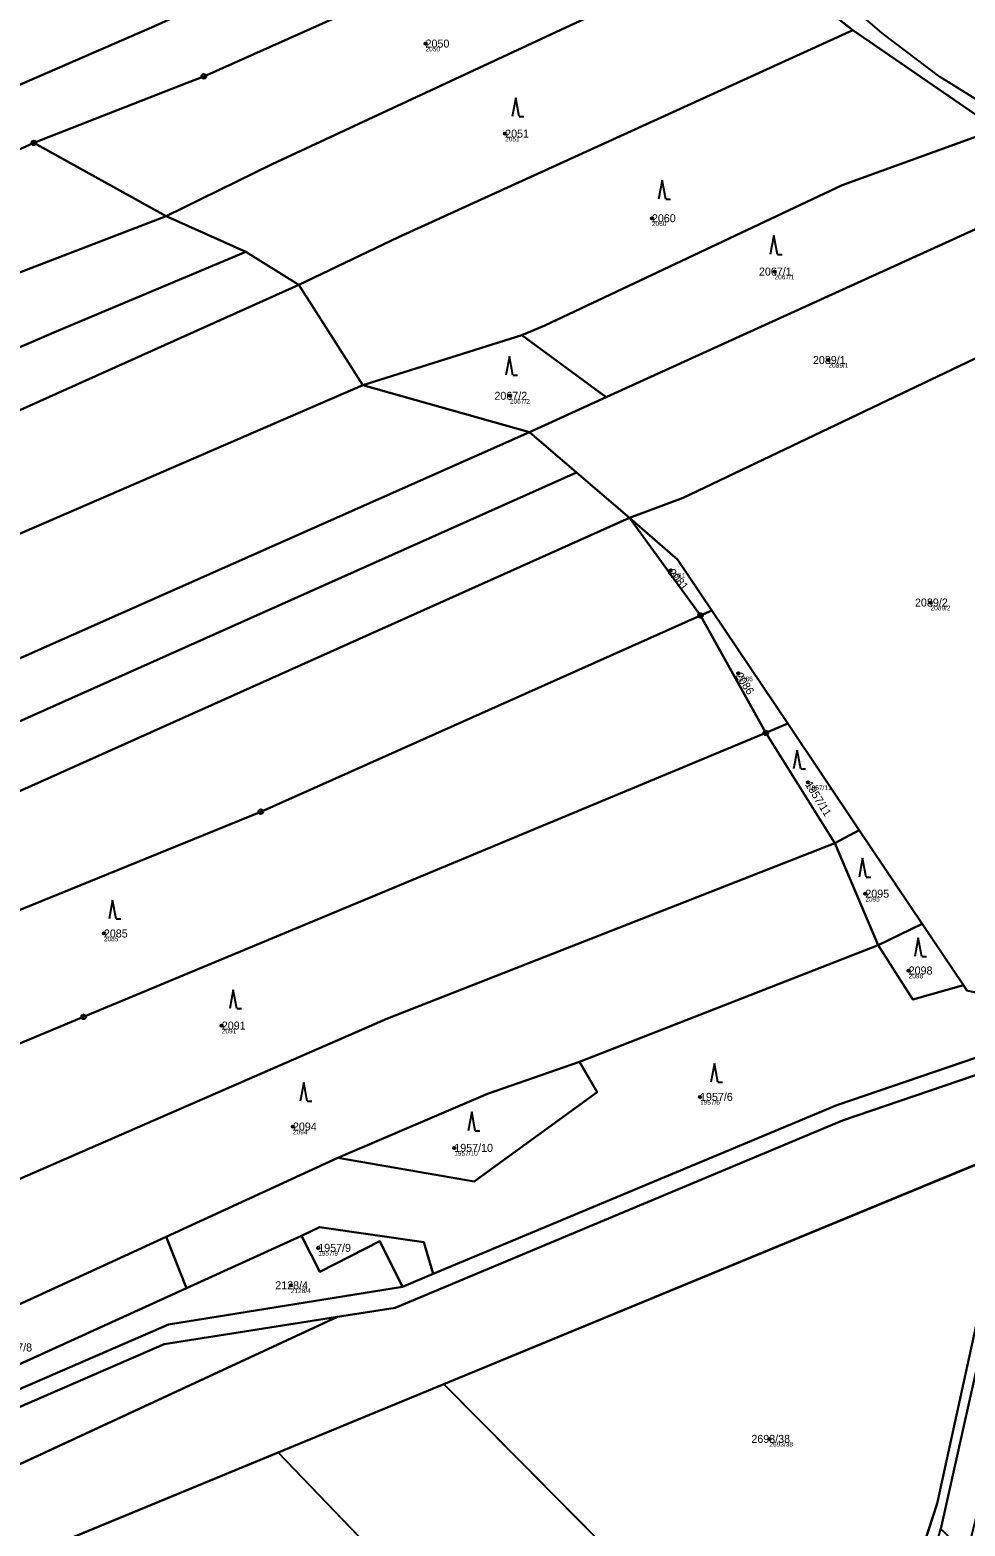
# Model space of a CAD drawing. Extents: x -761891 to -756141, y -1178507 to -1171885.
# Drawn here: x -757504 to -757305.4, y -1174721.1 to -1174403.3 of the extents above; entities that cross this region are included whole.
import ezdxf

# ---------------------------------------------------------------- set-up
doc = ezdxf.new("R2010")
doc.units = 0
for name, color, linetype in [('Definiční body', 7, 'Continuous'), ('Hranice parcel', 7, 'Continuous'), ('Parcelní čísla', 7, 'Continuous'), ('Polygon ku', 7, 'Continuous'), ('Polygon parcely', 7, 'Continuous'), ('Značky bodu BP', 7, 'Continuous'), ('Značky kultur', 7, 'Continuous')]:
    doc.layers.add(name, color=color, linetype=linetype)

msp = doc.modelspace()

# ---------------------------------------------------------------- linework, layer by layer
at = {"layer": 'Definiční body'}
for centre in [(-757419.97, -1174406.21), (-757403.07, -1174425.33), (-757371.91, -1174443.3), (-757345.87, -1174454.63), (-757334.42, -1174473.41), (-757402.05, -1174481.01), (-757367.92, -1174518.07), (-757312.74, -1174524.92), (-757353.56, -1174539.98), (-757338.75, -1174563.09), (-757326.6, -1174586.75), (-757488.27, -1174595.2), (-757317.39, -1174603.07), (-757463.23, -1174614.76), (-757361.69, -1174629.9), (-757448.13, -1174636.2), (-757413.87, -1174640.73), (-757442.76, -1174661.96), (-757448.57, -1174669.91), (-757346.95, -1174702.53)]:
    msp.add_circle(centre, 0.25, dxfattribs=at)
at = {"layer": 'Hranice parcel'}
for p, q in [((-757329.22, -1174403.34), (-757298.7, -1174424.41)), ((-757294.85, -1174423.17), (-757310.77, -1174413.26)), ((-757475.03, -1174442.84), (-757503.13, -1174427.3)), ((-757475.03, -1174442.84), (-757458.15, -1174450.46)), ((-757458.15, -1174450.46), (-757446.9, -1174457.47)), ((-757446.9, -1174457.47), (-757433.26, -1174478.72)), ((-757278.76, -1174461.42), (-757365.25, -1174502.7)), ((-757433.26, -1174478.72), (-757399.5, -1174468.1)), ((-757399.5, -1174468.1), (-757381.62, -1174481.31)), ((-757397.9, -1174488.71), (-757433.26, -1174478.72)), ((-757381.62, -1174481.31), (-757397.9, -1174488.71)), ((-757387.9, -1174497.31), (-757397.9, -1174488.71)), ((-757376.7, -1174506.94), (-757387.9, -1174497.31)), ((-757365.25, -1174502.7), (-757376.7, -1174506.94)), ((-757376.7, -1174506.94), (-757361.59, -1174527.65)), ((-757361.59, -1174527.65), (-757359.16, -1174526.61)), ((-757347.75, -1174552.61), (-757361.59, -1174527.65)), ((-757343.07, -1174550.61), (-757359.16, -1174526.61)), ((-757343.07, -1174550.61), (-757347.75, -1174552.61)), ((-757327.87, -1174573.27), (-757343.07, -1174550.61)), ((-757347.75, -1174552.61), (-757333.1, -1174576.04)), ((-757333.1, -1174576.04), (-757327.87, -1174573.27)), ((-757314.55, -1174593.13), (-757327.87, -1174573.27)), ((-757323.89, -1174597.68), (-757333.1, -1174576.04)), ((-757323.89, -1174597.68), (-757314.55, -1174593.13)), ((-757305.78, -1174606.21), (-757314.55, -1174593.13)), ((-757323.89, -1174597.68), (-757387.26, -1174622.49)), ((-757305.05, -1174607.29), (-757305.78, -1174606.21)), ((-757438.59, -1174642.88), (-757475.02, -1174659.61)), ((-757416.09, -1174690.9), (-757295.79, -1174641.25)), ((-757470.72, -1174670.54), (-757446.31, -1174659.44)), ((-757475.02, -1174659.61), (-757558.4, -1174697.92)), ((-757475.02, -1174659.61), (-757470.72, -1174670.54)), ((-757424.85, -1174670.22), (-757418.37, -1174667.51)), ((-757298.5, -1174667.87), (-757310.55, -1174721.65)), ((-757541.97, -1174702.93), (-757470.72, -1174670.54)), ((-757530.17, -1174719.02), (-757438.65, -1174676.61)), ((-757451.29, -1174705.42), (-757416.09, -1174690.9)), ((-757416.09, -1174690.9), (-757329.67, -1174778.07)), ((-757528.71, -1174737.37), (-757451.29, -1174705.42)), ((-757451.29, -1174705.42), (-757344.96, -1174816.05))]:
    msp.add_line(p, q, dxfattribs=at)
for points in [[(-757383.39, -1174359.89), (-757384.87, -1174360.55), (-757478.16, -1174402.78), (-757481.26, -1174404.13), (-757512.91, -1174417.9), (-757587.45, -1174452.21), (-757645.55, -1174478.95), (-757724.49, -1174512.85), (-757791.19, -1174541.49)], [(-757503.13, -1174427.3), (-757470.6, -1174414.56), (-757467.05, -1174413.17), (-757370.83, -1174370.15)], [(-757475.03, -1174442.84), (-757452.51, -1174431.82), (-757352.43, -1174385.18)], [(-757352.43, -1174385.18), (-757339.07, -1174395.63), (-757329.22, -1174403.34)], [(-757310.77, -1174413.26), (-757323.05, -1174404), (-757332.15, -1174396.1), (-757346.66, -1174384.73)], [(-757446.9, -1174457.47), (-757425.74, -1174447.29), (-757329.22, -1174403.34)], [(-757399.5, -1174468.1), (-757394.68, -1174466.06), (-757331.49, -1174436.25), (-757298.7, -1174424.41)], [(-757787.94, -1174557.17), (-757717.85, -1174525.29), (-757642.3, -1174490.93), (-757572.72, -1174459.12), (-757503.13, -1174427.3)], [(-757291.49, -1174440.29), (-757380.71, -1174480.89), (-757381.62, -1174481.31)], [(-757779.11, -1174576.43), (-757644.4, -1174517.03), (-757520.05, -1174460.13), (-757475.03, -1174442.84)], [(-757774.07, -1174590.37), (-757661.58, -1174538.91), (-757567.65, -1174497.23), (-757497.93, -1174467.16), (-757458.15, -1174450.46)], [(-757774.15, -1174606.71), (-757658.65, -1174551.41), (-757613.38, -1174532.23), (-757446.9, -1174457.47)], [(-757743.5, -1174615.68), (-757536.97, -1174523.64), (-757433.26, -1174478.72)], [(-757716.05, -1174625.07), (-757558.95, -1174560.18), (-757397.9, -1174488.71)], [(-757702.82, -1174632.65), (-757576.98, -1174581.74), (-757387.9, -1174497.31)], [(-757686.96, -1174641.73), (-757561.03, -1174589.57), (-757376.7, -1174506.94)], [(-757359.16, -1174526.61), (-757366.44, -1174515.76), (-757376.7, -1174506.94)], [(-757361.59, -1174527.65), (-757454.97, -1174569.33), (-757584.07, -1174621.86), (-757665.29, -1174654.14)], [(-757632.56, -1174671.28), (-757492.58, -1174612.93), (-757347.75, -1174552.61)], [(-757595.96, -1174686.46), (-757428.02, -1174613.29), (-757333.1, -1174576.04)], [(-757305.78, -1174606.21), (-757316.5, -1174609.22), (-757323.89, -1174597.68)], [(-757418.37, -1174667.51), (-757332.66, -1174631.63), (-757291.17, -1174617.5), (-757293.54, -1174609.9)], [(-757438.65, -1174676.61), (-757426.45, -1174674.68), (-757331.41, -1174634.9), (-757291.35, -1174621.26), (-757287.99, -1174621.52)], [(-757387.26, -1174622.49), (-757406.81, -1174629.24), (-757438.59, -1174642.88)], [(-757387.26, -1174622.49), (-757383.56, -1174628.88), (-757409.63, -1174647.86), (-757438.59, -1174642.88)], [(-757329.67, -1174778.07), (-757328.15, -1174768.04), (-757311.35, -1174716.27), (-757299.41, -1174661.64), (-757296.34, -1174649.25), (-757297.17, -1174646.29), (-757295.79, -1174641.25)], [(-757446.31, -1174659.44), (-757442.48, -1174657.59), (-757420.33, -1174660.78), (-757418.37, -1174667.51)], [(-757446.31, -1174659.44), (-757442.4, -1174667.06), (-757429.67, -1174660.51), (-757424.85, -1174670.22)], [(-757424.85, -1174670.22), (-757474.54, -1174678.23), (-757519.61, -1174697.76), (-757540.11, -1174704.65), (-757557.65, -1174702.02), (-757586.68, -1174693.2)], [(-757438.65, -1174676.61), (-757475.44, -1174682.43), (-757518.22, -1174700.97), (-757534.02, -1174707.03), (-757540.63, -1174708.11)]]:
    msp.add_lwpolyline(points, dxfattribs=at)
at = {"layer": 'Polygon ku'}
msp.add_lwpolyline([(-757170.18, -1174492.57), (-757184.2, -1174485.59), (-757190.48, -1174482.46), (-757218.1, -1174468.7), (-757235.24, -1174458.68), (-757273.44, -1174436.33), (-757277.53, -1174433.94), (-757294.85, -1174423.17), (-757310.77, -1174413.26), (-757323.05, -1174404), (-757332.15, -1174396.1), (-757346.66, -1174384.73), (-757349.36, -1174382.52), (-757387.24, -1174351.61), (-757406.52, -1174335.88), (-757425.54, -1174320.36), (-757460.55, -1174291.8), (-757479.3, -1174276.5), (-757483.33, -1174272.84), (-757502.81, -1174255.14), (-757526.65, -1174233.48)], dxfattribs=at)
at = {"layer": 'Polygon parcely'}
for points in [[(-757839.4, -1174560.18), (-757791.19, -1174541.49), (-757724.49, -1174512.85), (-757645.55, -1174478.95), (-757587.45, -1174452.21), (-757512.91, -1174417.9), (-757481.26, -1174404.13), (-757478.16, -1174402.78), (-757384.87, -1174360.55), (-757383.39, -1174359.89), (-757393.19, -1174351.46), (-757494.69, -1174396.51), (-757523.51, -1174406.2), (-757668.56, -1174474.18), (-757834.64, -1174544.42), (-757834.87, -1174545.19)], [(-757481.26, -1174404.13), (-757512.91, -1174417.9), (-757587.45, -1174452.21), (-757645.55, -1174478.95), (-757724.49, -1174512.85), (-757791.19, -1174541.49), (-757839.4, -1174560.18), (-757844.17, -1174575.94), (-757787.94, -1174557.17), (-757717.85, -1174525.29), (-757642.3, -1174490.93), (-757572.72, -1174459.12), (-757503.13, -1174427.3), (-757470.6, -1174414.56), (-757467.05, -1174413.17), (-757370.83, -1174370.15), (-757383.39, -1174359.89), (-757384.87, -1174360.55), (-757478.16, -1174402.78)], [(-757452.51, -1174431.82), (-757352.43, -1174385.18), (-757370.83, -1174370.15), (-757467.05, -1174413.17), (-757470.6, -1174414.56), (-757503.13, -1174427.3), (-757475.03, -1174442.84)], [(-757329.22, -1174403.34), (-757339.07, -1174395.63), (-757352.43, -1174385.18), (-757452.51, -1174431.82), (-757475.03, -1174442.84), (-757458.15, -1174450.46), (-757446.9, -1174457.47), (-757425.74, -1174447.29)], [(-757399.5, -1174468.1), (-757394.68, -1174466.06), (-757331.49, -1174436.25), (-757298.7, -1174424.41), (-757329.22, -1174403.34), (-757425.74, -1174447.29), (-757446.9, -1174457.47), (-757433.26, -1174478.72)], [(-757381.62, -1174481.31), (-757380.71, -1174480.89), (-757291.49, -1174440.29), (-757284.26, -1174437), (-757281.31, -1174435.66), (-757298.7, -1174424.41), (-757331.49, -1174436.25), (-757394.68, -1174466.06), (-757399.5, -1174468.1)], [(-757475.03, -1174442.84), (-757503.13, -1174427.3), (-757572.72, -1174459.12), (-757642.3, -1174490.93), (-757717.85, -1174525.29), (-757787.94, -1174557.17), (-757782.2, -1174577.79), (-757779.11, -1174576.43), (-757644.4, -1174517.03), (-757520.05, -1174460.13)], [(-757381.62, -1174481.31), (-757397.9, -1174488.71), (-757387.9, -1174497.31), (-757376.7, -1174506.94), (-757365.25, -1174502.7), (-757278.76, -1174461.42), (-757278.85, -1174460.01), (-757279.43, -1174451.43), (-757280.26, -1174447.81), (-757282.51, -1174444.25), (-757286.16, -1174440.56), (-757291.49, -1174440.29), (-757380.71, -1174480.89)], [(-757497.93, -1174467.16), (-757458.15, -1174450.46), (-757475.03, -1174442.84), (-757520.05, -1174460.13), (-757644.4, -1174517.03), (-757779.11, -1174576.43), (-757774.07, -1174590.37), (-757661.58, -1174538.91), (-757567.65, -1174497.23)], [(-757778.06, -1174592.66), (-757774.15, -1174606.71), (-757658.65, -1174551.41), (-757613.38, -1174532.23), (-757446.9, -1174457.47), (-757458.15, -1174450.46), (-757497.93, -1174467.16), (-757567.65, -1174497.23), (-757661.58, -1174538.91), (-757774.07, -1174590.37)], [(-757433.26, -1174478.72), (-757446.9, -1174457.47), (-757613.38, -1174532.23), (-757658.65, -1174551.41), (-757774.15, -1174606.71), (-757743.5, -1174615.68), (-757536.97, -1174523.64)], [(-757277.14, -1174585.86), (-757274.34, -1174572.62), (-757272.91, -1174557.3), (-757273.22, -1174544.36), (-757275.07, -1174516.25), (-757277.16, -1174485.17), (-757278.76, -1174461.42), (-757365.25, -1174502.7), (-757376.7, -1174506.94), (-757366.44, -1174515.76), (-757359.16, -1174526.61), (-757343.07, -1174550.61), (-757327.87, -1174573.27), (-757314.55, -1174593.13), (-757305.78, -1174606.21), (-757305.05, -1174607.29), (-757293.54, -1174609.9), (-757284.28, -1174610.36)], [(-757399.5, -1174468.1), (-757433.26, -1174478.72), (-757397.9, -1174488.71), (-757381.62, -1174481.31)], [(-757397.9, -1174488.71), (-757433.26, -1174478.72), (-757536.97, -1174523.64), (-757743.5, -1174615.68), (-757720.9, -1174622.29), (-757716.05, -1174625.07), (-757558.95, -1174560.18)], [(-757397.9, -1174488.71), (-757558.95, -1174560.18), (-757716.05, -1174625.07), (-757702.82, -1174632.65), (-757576.98, -1174581.74), (-757387.9, -1174497.31)], [(-757387.9, -1174497.31), (-757576.98, -1174581.74), (-757702.82, -1174632.65), (-757686.96, -1174641.73), (-757561.03, -1174589.57), (-757376.7, -1174506.94)], [(-757665.29, -1174654.14), (-757584.07, -1174621.86), (-757454.97, -1174569.33), (-757361.59, -1174527.65), (-757376.7, -1174506.94), (-757561.03, -1174589.57), (-757686.96, -1174641.73)], [(-757361.59, -1174527.65), (-757359.16, -1174526.61), (-757366.44, -1174515.76), (-757376.7, -1174506.94)], [(-757647.76, -1174664.17), (-757632.56, -1174671.28), (-757492.58, -1174612.93), (-757347.75, -1174552.61), (-757361.59, -1174527.65), (-757454.97, -1174569.33), (-757584.07, -1174621.86), (-757665.29, -1174654.14)], [(-757343.07, -1174550.61), (-757359.16, -1174526.61), (-757361.59, -1174527.65), (-757347.75, -1174552.61)], [(-757343.07, -1174550.61), (-757347.75, -1174552.61), (-757333.1, -1174576.04), (-757327.87, -1174573.27)], [(-757428.02, -1174613.29), (-757333.1, -1174576.04), (-757347.75, -1174552.61), (-757492.58, -1174612.93), (-757632.56, -1174671.28), (-757607.94, -1174682.8), (-757595.96, -1174686.46)], [(-757314.55, -1174593.13), (-757327.87, -1174573.27), (-757333.1, -1174576.04), (-757323.89, -1174597.68)], [(-757323.89, -1174597.68), (-757333.1, -1174576.04), (-757428.02, -1174613.29), (-757595.96, -1174686.46), (-757558.4, -1174697.92), (-757475.02, -1174659.61), (-757438.59, -1174642.88), (-757406.81, -1174629.24), (-757387.26, -1174622.49)], [(-757305.78, -1174606.21), (-757314.55, -1174593.13), (-757323.89, -1174597.68), (-757316.5, -1174609.22)], [(-757383.56, -1174628.88), (-757409.63, -1174647.86), (-757438.59, -1174642.88), (-757475.02, -1174659.61), (-757470.72, -1174670.54), (-757446.31, -1174659.44), (-757442.48, -1174657.59), (-757420.33, -1174660.78), (-757418.37, -1174667.51), (-757332.66, -1174631.63), (-757291.17, -1174617.5), (-757293.54, -1174609.9), (-757305.05, -1174607.29), (-757305.78, -1174606.21), (-757316.5, -1174609.22), (-757323.89, -1174597.68), (-757387.26, -1174622.49)], [(-757289.48, -1174625.51), (-757288.83, -1174623.42), (-757287.99, -1174621.52), (-757291.35, -1174621.26), (-757331.41, -1174634.9), (-757426.45, -1174674.68), (-757438.65, -1174676.61), (-757530.17, -1174719.02), (-757678.67, -1174782.52), (-757827.8, -1174846.29), (-757825.79, -1174859.97), (-757693.73, -1174805.47), (-757647.06, -1174786.21), (-757625.7, -1174777.4), (-757603.77, -1174768.35), (-757572.31, -1174755.37), (-757550.49, -1174746.36), (-757528.71, -1174737.37), (-757451.29, -1174705.42), (-757416.09, -1174690.9), (-757295.79, -1174641.25), (-757292, -1174627.42)], [(-757406.81, -1174629.24), (-757438.59, -1174642.88), (-757409.63, -1174647.86), (-757383.56, -1174628.88), (-757387.26, -1174622.49)], [(-757328.47, -1174779.28), (-757322.61, -1174763), (-757319.01, -1174750.76), (-757310.55, -1174721.65), (-757298.5, -1174667.87), (-757291.3, -1174639.4), (-757295.79, -1174641.25), (-757297.17, -1174646.29), (-757296.34, -1174649.25), (-757299.41, -1174661.64), (-757311.35, -1174716.27), (-757328.15, -1174768.04), (-757329.67, -1174778.07)], [(-757329.67, -1174778.07), (-757328.15, -1174768.04), (-757311.35, -1174716.27), (-757299.41, -1174661.64), (-757296.34, -1174649.25), (-757297.17, -1174646.29), (-757295.79, -1174641.25), (-757416.09, -1174690.9)], [(-757446.31, -1174659.44), (-757470.72, -1174670.54), (-757541.97, -1174702.93), (-757558.4, -1174697.92), (-757595.96, -1174686.46), (-757586.68, -1174693.2), (-757557.65, -1174702.02), (-757540.11, -1174704.65), (-757519.61, -1174697.76), (-757474.54, -1174678.23), (-757424.85, -1174670.22), (-757429.67, -1174660.51), (-757442.4, -1174667.06)], [(-757424.85, -1174670.22), (-757418.37, -1174667.51), (-757420.33, -1174660.78), (-757442.48, -1174657.59), (-757446.31, -1174659.44), (-757442.4, -1174667.06), (-757429.67, -1174660.51)], [(-757541.97, -1174702.93), (-757470.72, -1174670.54), (-757475.02, -1174659.61), (-757558.4, -1174697.92)], [(-757310.55, -1174721.65), (-757305.03, -1174727.06), (-757298.92, -1174703.17), (-757291.6, -1174671.17), (-757298.5, -1174667.87)], [(-757518.22, -1174700.97), (-757534.02, -1174707.03), (-757540.63, -1174708.11), (-757530.17, -1174719.02), (-757438.65, -1174676.61), (-757475.44, -1174682.43)], [(-757344.96, -1174816.05), (-757329.67, -1174778.07), (-757416.09, -1174690.9), (-757451.29, -1174705.42)], [(-757354, -1174901.33), (-757347, -1174879.5), (-757342.83, -1174860.32), (-757342.83, -1174853.73), (-757345.8, -1174844.74), (-757347.56, -1174836.99), (-757347.66, -1174822.74), (-757344.96, -1174816.05), (-757451.29, -1174705.42), (-757528.71, -1174737.37), (-757444.6, -1174825.97), (-757360.3, -1174914.77), (-757357.21, -1174913.47), (-757353.38, -1174910.54)]]:
    msp.add_lwpolyline(points, close=True, dxfattribs=at)
for points in [[(-757339.07, -1174395.63), (-757329.22, -1174403.34), (-757298.7, -1174424.41), (-757281.31, -1174435.66), (-757279.53, -1174434.85), (-757277.53, -1174433.94), (-757294.85, -1174423.17), (-757310.77, -1174413.26), (-757323.05, -1174404), (-757332.15, -1174396.1)], [(-757518.22, -1174700.97), (-757475.44, -1174682.43), (-757438.65, -1174676.61), (-757426.45, -1174674.68), (-757331.41, -1174634.9), (-757291.35, -1174621.26), (-757287.99, -1174621.52), (-757284.28, -1174610.36), (-757293.54, -1174609.9), (-757291.17, -1174617.5), (-757332.66, -1174631.63), (-757418.37, -1174667.51), (-757424.85, -1174670.22), (-757474.54, -1174678.23), (-757519.61, -1174697.76)]]:
    msp.add_lwpolyline(points, dxfattribs=at)
at = {"layer": 'Značky bodu BP'}
for centre, radius in [((-757467.05, -1174413.17), 0.5), ((-757467.05, -1174413.17), 0.0303), ((-757503.13, -1174427.3), 0.5), ((-757503.13, -1174427.3), 0.0303), ((-757361.59, -1174527.65), 0.5), ((-757361.59, -1174527.65), 0.0303), ((-757347.75, -1174552.61), 0.5), ((-757347.75, -1174552.61), 0.0303), ((-757454.97, -1174569.33), 0.5), ((-757454.97, -1174569.33), 0.0303), ((-757492.58, -1174612.93), 0.5), ((-757492.58, -1174612.93), 0.0303)]:
    msp.add_circle(centre, radius, dxfattribs=at)
at = {"layer": 'Značky kultur'}
for p, q in [((-757400.83, -1174417.71), (-757401.58, -1174421.71)), ((-757400.08, -1174421.71), (-757400.83, -1174417.71)), ((-757400.08, -1174421.71), (-757399.08, -1174421.71)), ((-757369.73, -1174435.24), (-757370.48, -1174439.24)), ((-757368.98, -1174439.24), (-757369.73, -1174435.24)), ((-757368.98, -1174439.24), (-757367.98, -1174439.24)), ((-757346.02, -1174446.97), (-757346.77, -1174450.97)), ((-757345.27, -1174450.97), (-757346.02, -1174446.97)), ((-757345.27, -1174450.97), (-757344.27, -1174450.97)), ((-757402.18, -1174472.66), (-757402.93, -1174476.66)), ((-757401.43, -1174476.66), (-757402.18, -1174472.66)), ((-757401.43, -1174476.66), (-757400.43, -1174476.66)), ((-757341.07, -1174556.26), (-757341.82, -1174560.26)), ((-757340.32, -1174560.26), (-757341.07, -1174556.26)), ((-757340.32, -1174560.26), (-757339.32, -1174560.26)), ((-757327.16, -1174579.23), (-757327.91, -1174583.23)), ((-757326.41, -1174583.23), (-757327.16, -1174579.23)), ((-757326.41, -1174583.23), (-757325.41, -1174583.23)), ((-757486.41, -1174588.09), (-757487.16, -1174592.09)), ((-757485.66, -1174592.09), (-757486.41, -1174588.09)), ((-757485.66, -1174592.09), (-757484.66, -1174592.09)), ((-757315.36, -1174596.1), (-757316.11, -1174600.1)), ((-757314.61, -1174600.1), (-757315.36, -1174596.1)), ((-757314.61, -1174600.1), (-757313.61, -1174600.1)), ((-757460.8, -1174607.15), (-757461.55, -1174611.15)), ((-757460.05, -1174611.15), (-757460.8, -1174607.15)), ((-757460.05, -1174611.15), (-757459.05, -1174611.15)), ((-757358.64, -1174622.79), (-757359.39, -1174626.79)), ((-757357.89, -1174626.79), (-757358.64, -1174622.79)), ((-757445.84, -1174626.83), (-757446.59, -1174630.83)), ((-757445.09, -1174630.83), (-757445.84, -1174626.83)), ((-757357.89, -1174626.79), (-757356.89, -1174626.79)), ((-757445.09, -1174630.83), (-757444.09, -1174630.83)), ((-757410.18, -1174633.08), (-757410.93, -1174637.08)), ((-757409.43, -1174637.08), (-757410.18, -1174633.08)), ((-757409.43, -1174637.08), (-757408.43, -1174637.08))]:
    msp.add_line(p, q, dxfattribs=at)

# ---------------------------------------------------------------- texts
at = {"layer": 'Definiční body'}
for s, p in [('2050', (-757419.97, -1174407.87)), ('2051', (-757403.07, -1174426.99)), ('2060', (-757371.91, -1174444.96)), ('2067/1', (-757345.87, -1174456.29)), ('2089/1', (-757334.42, -1174475.07)), ('2067/2', (-757402.05, -1174482.67)), ('2081', (-757367.92, -1174519.73)), ('2089/2', (-757312.74, -1174526.58)), ('2086', (-757353.56, -1174541.64)), ('1957/11', (-757338.75, -1174564.75)), ('2095', (-757326.6, -1174588.41)), ('2085', (-757488.27, -1174596.86)), ('2098', (-757317.39, -1174604.73)), ('2091', (-757463.23, -1174616.42)), ('1957/6', (-757361.69, -1174631.56)), ('2094', (-757448.13, -1174637.86)), ('1957/10', (-757413.87, -1174642.39)), ('1957/9', (-757442.76, -1174663.62)), ('2128/4', (-757448.57, -1174671.57)), ('2693/38', (-757346.95, -1174704.19))]:
    msp.add_text(s, height=1, dxfattribs=at).set_placement(p)
at = {"layer": 'Parcelní čísla'}
for s, p in [('2050', (-757419.97, -1174407.06)), ('2051', (-757403.07, -1174426.18)), ('2060', (-757371.91, -1174444.15)), ('2067/1', (-757349.18, -1174455.48)), ('2089/1', (-757337.72, -1174474.26)), ('2067/2', (-757405.35, -1174481.86)), ('2089/2', (-757316.05, -1174525.77)), ('2095', (-757326.6, -1174587.6)), ('2085', (-757488.27, -1174596.05)), ('2098', (-757317.39, -1174603.92)), ('2091', (-757463.23, -1174615.61)), ('1957/6', (-757361.69, -1174630.75)), ('2094', (-757448.13, -1174637.05)), ('1957/10', (-757413.87, -1174641.58)), ('1957/9', (-757442.76, -1174662.81)), ('2128/4', (-757451.88, -1174670.76)), ('1957/8', (-757510.47, -1174683.97)), ('2693/38', (-757350.79, -1174703.38))]:
    msp.add_text(s, height=1.7, dxfattribs=at).set_placement(p)
for s, rotation, p in [('2081', 310, (-757368.57, -1174518.62)), ('2086', 303, (-757354.27, -1174540.44)), ('1957/11', 302, (-757339.47, -1174563.54))]:
    msp.add_text(s, height=1.7, rotation=rotation, dxfattribs=at).set_placement(p)

doc.saveas('drawing.dxf')
